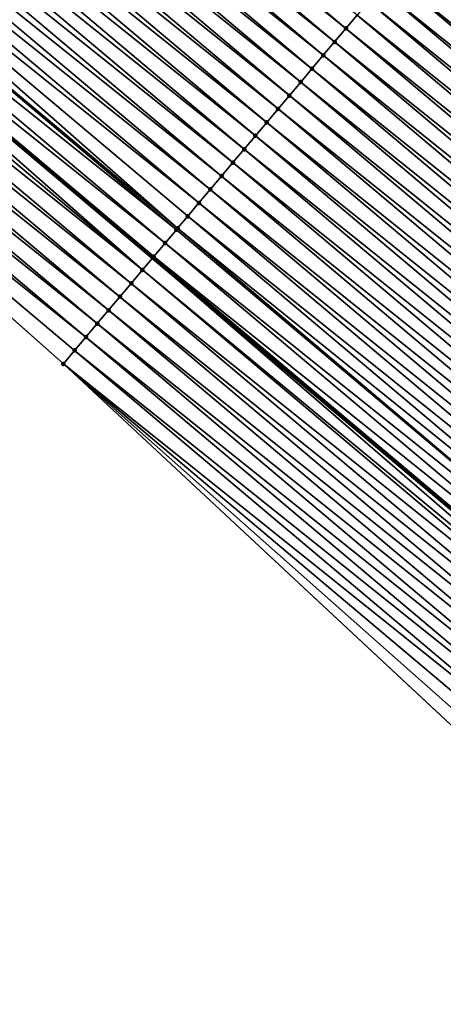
# Model space of a CAD drawing. Header units: feet. Extents: x 2007189 to 2022806, y 818621 to 837694.
# Tile 394 of 656: x 2016776 to 2016788, y 819080 to 819108. Entities that reach past the tile are written whole.
import ezdxf

# ---------------------------------------------------------------- set-up
doc = ezdxf.new("R2010")
doc.units = ezdxf.units.FT
doc.header["$MEASUREMENT"] = 0
for name, color, linetype, lineweight in [('EP_Travel Lane', 172, 'Continuous', 53), ('Road Shots', 141, 'Continuous', 100), ('Road X-Section', 40, 'Continuous', 13)]:
    doc.layers.add(name, color=color, linetype=linetype, lineweight=lineweight)
doc.layers.add('I-77-MM17-21_SB-Surface-Border', color=7, linetype='Continuous')
doc.layers.add('I-77-MM17-21_SB-Surface-TIN', color=7, linetype='Continuous')

msp = doc.modelspace()

# ---------------------------------------------------------------- linework, layer by layer
at = {"layer": 'EP_Travel Lane'}
msp.add_polyline3d([(2016733.999429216, 819140.1034043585, 274.1678343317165), (2016749.296424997, 819127.221880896, 274.4294133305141), (2016764.59372578, 819114.3401005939, 274.6591212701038), (2016779.89070353, 819101.4585923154, 274.9225861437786), (2016795.18778303, 819088.576998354, 275.1754161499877), (2016810.484822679, 819075.6954379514, 275.4324137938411), (2016825.782035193, 819062.8137319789, 275.6713380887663), (2016841.079173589, 819049.9320884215, 275.9180162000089), (2016856.376299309, 819037.0504555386, 276.1660225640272), (2016871.673332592, 819024.1689004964, 276.4236824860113), (2016886.982882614, 819011.2875277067, 276.6819348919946), (2016902.308022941, 818998.4390243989, 276.9303344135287), (2016917.633320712, 818985.5903890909, 277.155754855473), (2016932.95899216, 818972.7414404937, 277.3266247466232), (2016948.284831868, 818959.8923508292, 277.4729298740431), (2016963.610795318, 818947.0431574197, 277.6011788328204), (2016978.936536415, 818934.1941504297, 277.7618819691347), (2016994.26224747, 818921.3451686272, 277.9269635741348), (2017009.587746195, 818908.4963648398, 278.12305330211), (2017024.913461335, 818895.6473796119, 278.287547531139), (2017040.259477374, 818882.7864861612, 278.4217461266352), (2017055.598698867, 818869.9530697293, 278.5670416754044), (2017070.938029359, 818857.1195621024, 278.6535262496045), (2017086.277400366, 818844.286020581, 278.7181300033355)], dxfattribs=at)
at = {"layer": 'I-77-MM17-21_SB-Surface-Border', "color": 3, "linetype": 'Continuous', "lineweight": -3}
msp.add_polyline3d([(2017085.954980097, 818843.9006351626, 278.6995043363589), (2017070.209611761, 818856.2489015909, 278.6138580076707), (2017054.652584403, 818868.8221821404, 278.51044431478), (2017039.253249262, 818881.5837598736, 278.3655220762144), (2017023.470538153, 818893.9304283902, 278.2235324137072), (2017007.420183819, 818905.9170554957, 278.0195860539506), (2016992.481850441, 818919.2264905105, 277.8362537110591), (2016977.717256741, 818932.7433000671, 277.7066960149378), (2016961.341886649, 818944.3440322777, 277.5491763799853), (2016947.274771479, 818958.6908833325, 277.4580087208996), (2016932.596480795, 818972.3101950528, 277.3185388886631), (2016915.047826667, 818982.5151392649, 277.131746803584), (2016900.012915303, 818995.7091841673, 276.9102384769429), (2016884.092850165, 819007.8499312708, 276.6463734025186), (2016869.116902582, 819021.1336139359, 276.3774182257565), (2016853.500769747, 819033.6361956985, 276.1087442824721), (2016837.88433416, 819046.1390325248, 275.8717059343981), (2016822.268144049, 819058.6416625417, 275.6090141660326), (2016807.295925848, 819071.909341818, 275.3812706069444), (2016792.001816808, 819084.7944163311, 275.1261050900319), (2016777.351884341, 819098.4443676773, 274.8844872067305), (2016762.380124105, 819111.7116611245, 274.6088648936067), (2016746.441525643, 819123.8321223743, 274.3728565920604), (2016731.791721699, 819137.481965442, 274.1178048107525)], dxfattribs=at)
at = {"layer": 'I-77-MM17-21_SB-Surface-TIN', "color": 128, "linetype": 'Continuous', "lineweight": -3}
for points in [[(2016785.404190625, 819108.0052445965, 275.0434186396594), (2016770.109949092, 819120.8904307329, 274.8021041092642), (2016769.787878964, 819120.507977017, 274.7934343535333)], [(2016785.404190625, 819108.0052445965, 275.0434186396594), (2016785.726280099, 819108.3876820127, 275.0500661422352), (2016770.109949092, 819120.8904307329, 274.8021041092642)], [(2016785.082102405, 819107.6228061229, 275.036639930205), (2016769.787878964, 819120.507977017, 274.7934343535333), (2016769.465810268, 819120.1255220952, 274.7846149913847)], [(2016785.082102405, 819107.6228061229, 275.036639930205), (2016785.404190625, 819108.0052445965, 275.0434186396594), (2016769.787878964, 819120.507977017, 274.7934343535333)], [(2016784.760016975, 819107.2403652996, 275.0295697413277), (2016769.465810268, 819120.1255220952, 274.7846149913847), (2016769.143742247, 819119.7430666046, 274.7757250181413)], [(2016784.760016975, 819107.2403652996, 275.0295697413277), (2016785.082102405, 819107.6228061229, 275.036639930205), (2016769.465810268, 819120.1255220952, 274.7846149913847)], [(2016784.437935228, 819106.8579213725, 275.0221144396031), (2016769.143742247, 819119.7430666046, 274.7757250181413), (2016768.821675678, 819119.3606098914, 274.7666833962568)], [(2016784.437935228, 819106.8579213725, 275.0221144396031), (2016784.760016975, 819107.2403652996, 275.0295697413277), (2016769.143742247, 819119.7430666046, 274.7757250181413)], [(2016784.115856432, 819106.4754749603, 275.0143508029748), (2016768.821675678, 819119.3606098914, 274.7666833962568), (2016768.499612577, 819118.9781502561, 274.7572792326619)], [(2016784.115856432, 819106.4754749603, 275.0143508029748), (2016784.437935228, 819106.8579213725, 275.0221144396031), (2016768.821675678, 819119.3606098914, 274.7666833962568)], [(2016783.793781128, 819106.0930256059, 275.0062221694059), (2016768.499612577, 819118.9781502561, 274.7572792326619), (2016768.177552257, 819118.5956882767, 274.7475842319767)], [(2016783.793781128, 819106.0930256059, 275.0062221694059), (2016784.115856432, 819106.4754749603, 275.0143508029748), (2016768.499612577, 819118.9781502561, 274.7572792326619)], [(2016783.471707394, 819105.7105749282, 274.9979293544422), (2016768.177552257, 819118.5956882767, 274.7475842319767), (2016767.855492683, 819118.2132256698, 274.7378113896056)], [(2016783.471707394, 819105.7105749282, 274.9979293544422), (2016783.793781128, 819106.0930256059, 275.0062221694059), (2016768.177552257, 819118.5956882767, 274.7475842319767)], [(2016783.149634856, 819105.3281232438, 274.9895116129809), (2016767.855492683, 819118.2132256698, 274.7378113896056), (2016767.533433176, 819117.8307630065, 274.728031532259)], [(2016783.149634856, 819105.3281232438, 274.9895116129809), (2016783.471707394, 819105.7105749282, 274.9979293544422), (2016767.855492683, 819118.2132256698, 274.7378113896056)], [(2016782.827564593, 819104.9456696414, 274.9808559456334), (2016767.533433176, 819117.8307630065, 274.728031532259), (2016767.211372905, 819117.4483009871, 274.7183315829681)], [(2016782.827564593, 819104.9456696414, 274.9808559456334), (2016783.149634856, 819105.3281232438, 274.9895116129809), (2016767.533433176, 819117.8307630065, 274.728031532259)], [(2016782.505494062, 819104.5632162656, 274.9722283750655), (2016767.211372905, 819117.4483009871, 274.7183315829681), (2016766.889309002, 819117.0658420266, 274.709011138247)], [(2016782.505494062, 819104.5632162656, 274.9722283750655), (2016782.827564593, 819104.9456696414, 274.9808559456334), (2016767.211372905, 819117.4483009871, 274.7183315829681)], [(2016782.183422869, 819104.1807634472, 274.96366996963), (2016766.889309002, 819117.0658420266, 274.709011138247), (2016766.567238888, 819116.6833882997, 274.7003399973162)], [(2016782.183422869, 819104.1807634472, 274.96366996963), (2016782.505494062, 819104.5632162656, 274.9722283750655), (2016766.889309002, 819117.0658420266, 274.709011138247)], [(2016781.86134992, 819103.7983121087, 274.95529516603), (2016766.567238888, 819116.6833882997, 274.7003399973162), (2016766.245163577, 819116.3009389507, 274.6922120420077)], [(2016781.86134992, 819103.7983121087, 274.95529516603), (2016782.183422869, 819104.1807634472, 274.96366996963), (2016766.567238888, 819116.6833882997, 274.7003399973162)], [(2016781.539272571, 819103.4158644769, 274.9473802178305), (2016766.245163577, 819116.3009389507, 274.6922120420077), (2016765.923081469, 819115.9184953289, 274.6847946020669)], [(2016781.539272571, 819103.4158644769, 274.9473802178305), (2016781.86134992, 819103.7983121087, 274.95529516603), (2016766.245163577, 819116.3009389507, 274.6922120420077)], [(2016781.217187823, 819103.0334230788, 274.9402386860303), (2016765.923081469, 819115.9184953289, 274.6847946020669), (2016765.600992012, 819115.5360578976, 274.6781452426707)], [(2016781.217187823, 819103.0334230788, 274.9402386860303), (2016781.539272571, 819103.4158644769, 274.9473802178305), (2016765.923081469, 819115.9184953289, 274.6847946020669)], [(2016780.608377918, 819102.3105880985, 274.9299360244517), (2016765.600992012, 819115.5360578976, 274.6781452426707), (2016765.278899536, 819115.15362301, 274.6718114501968)], [(2016780.608377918, 819102.3105880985, 274.9299360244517), (2016780.895091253, 819102.6509916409, 274.9343328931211), (2016765.600992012, 819115.5360578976, 274.6781452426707)], [(2016780.895091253, 819102.6509916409, 274.9343328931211), (2016781.217187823, 819103.0334230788, 274.9402386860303), (2016765.600992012, 819115.5360578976, 274.6781452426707)], [(2016780.572984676, 819102.2685686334, 274.9294730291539), (2016765.278899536, 819115.15362301, 274.6718114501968), (2016764.956804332, 819114.7711904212, 274.6657628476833)], [(2016780.572984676, 819102.2685686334, 274.9294730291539), (2016780.608377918, 819102.3105880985, 274.9299360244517), (2016765.278899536, 819115.15362301, 274.6718114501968)], [(2016780.250867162, 819101.8861548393, 274.9257562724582), (2016764.956804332, 819114.7711904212, 274.6657628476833), (2016764.634707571, 819114.3887591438, 274.6598769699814)], [(2016780.250867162, 819101.8861548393, 274.9257562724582), (2016780.572984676, 819102.2685686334, 274.9294730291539), (2016764.956804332, 819114.7711904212, 274.6657628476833)], [(2016764.634707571, 819114.3887591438, 274.6598769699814), (2016764.59372578, 819114.3401005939, 274.6591212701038), (2016779.89070353, 819101.4585923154, 274.9225861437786)], [(2016779.928741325, 819101.5037480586, 274.9229096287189), (2016764.634707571, 819114.3887591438, 274.6598769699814), (2016779.89070353, 819101.4585923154, 274.9225861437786)], [(2016779.928741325, 819101.5037480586, 274.9229096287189), (2016780.250867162, 819101.8861548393, 274.9257562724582), (2016764.634707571, 819114.3887591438, 274.6598769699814)], [(2016779.606614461, 819101.1213421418, 274.9201701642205), (2016764.59372578, 819114.3401005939, 274.6591212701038), (2016764.312611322, 819114.0063274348, 274.6539375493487)], [(2016779.606614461, 819101.1213421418, 274.9201701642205), (2016779.89070353, 819101.4585923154, 274.9225861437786), (2016764.59372578, 819114.3401005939, 274.6591212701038)], [(2016779.606614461, 819101.1213421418, 274.9201701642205), (2016764.312611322, 819114.0063274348, 274.6539375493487), (2016763.990517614, 819113.6238935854, 274.6477325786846)], [(2016779.284494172, 819100.7389306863, 274.9167435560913), (2016763.990517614, 819113.6238935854, 274.6477325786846), (2016763.668428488, 819113.2414558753, 274.6410486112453)], [(2016779.284494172, 819100.7389306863, 274.9167435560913), (2016779.606614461, 819101.1213421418, 274.9201701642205), (2016763.990517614, 819113.6238935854, 274.6477325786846)], [(2016778.962382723, 819100.3565117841, 274.9123930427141), (2016763.668428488, 819113.2414558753, 274.6410486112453), (2016763.346343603, 819112.8590145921, 274.6339213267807)], [(2016778.962382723, 819100.3565117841, 274.9123930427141), (2016779.284494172, 819100.7389306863, 274.9167435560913), (2016763.668428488, 819113.2414558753, 274.6410486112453)], [(2016778.640274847, 819099.9740898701, 274.9076688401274), (2016763.346343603, 819112.8590145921, 274.6339213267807), (2016763.024266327, 819112.4765668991, 274.6259988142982)], [(2016778.640274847, 819099.9740898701, 274.9076688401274), (2016778.962382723, 819100.3565117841, 274.9123930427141), (2016763.346343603, 819112.8590145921, 274.6339213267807)], [(2016778.318169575, 819099.5916657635, 274.9026726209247), (2016763.024266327, 819112.4765668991, 274.6259988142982), (2016762.70219391, 819112.0941151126, 274.6175684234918)], [(2016778.318169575, 819099.5916657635, 274.9026726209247), (2016778.640274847, 819099.9740898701, 274.9076688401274), (2016763.024266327, 819112.4765668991, 274.6259988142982)], [(2016777.996068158, 819099.2092384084, 274.8972733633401), (2016762.70219391, 819112.0941151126, 274.6175684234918), (2016762.380124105, 819111.7116611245, 274.6088648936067)], [(2016777.996068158, 819099.2092384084, 274.8972733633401), (2016778.318169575, 819099.5916657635, 274.9026726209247), (2016762.70219391, 819112.0941151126, 274.6175684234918)], [(2016777.673972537, 819098.826806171, 274.891268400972), (2016777.996068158, 819099.2092384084, 274.8972733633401), (2016762.380124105, 819111.7116611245, 274.6088648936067)], [(2016777.351884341, 819098.4443676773, 274.8844872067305), (2016777.673972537, 819098.826806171, 274.891268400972), (2016762.380124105, 819111.7116611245, 274.6088648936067)], [(2016803.597014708, 819098.5621828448, 275.3678409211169), (2016788.302903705, 819111.4472590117, 275.1128823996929), (2016787.980843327, 819111.0647968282, 275.1031805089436)], [(2016787.658776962, 819110.6823401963, 275.0941305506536), (2016803.274952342, 819098.1797223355, 275.3583467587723), (2016787.980843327, 819111.0647968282, 275.1031805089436)], [(2016803.597014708, 819098.5621828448, 275.3678409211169), (2016787.980843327, 819111.0647968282, 275.1031805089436), (2016803.274952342, 819098.1797223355, 275.3583467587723)], [(2016802.952878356, 819097.7972721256, 275.3500933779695), (2016787.658776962, 819110.6823401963, 275.0941305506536), (2016787.336705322, 819110.2998877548, 275.0856188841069)], [(2016802.952878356, 819097.7972721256, 275.3500933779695), (2016803.274952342, 819098.1797223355, 275.3583467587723), (2016787.658776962, 819110.6823401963, 275.0941305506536)], [(2016802.630787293, 819097.4148360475, 275.3436117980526), (2016787.336705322, 819110.2998877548, 275.0856188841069), (2016787.014629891, 819109.9174385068, 275.0775034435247)], [(2016802.630787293, 819097.4148360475, 275.3436117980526), (2016802.952878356, 819097.7972721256, 275.3500933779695), (2016787.336705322, 819110.2998877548, 275.0856188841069)], [(2016802.308691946, 819097.0324035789, 275.3375780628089), (2016787.014629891, 819109.9174385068, 275.0775034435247), (2016786.692547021, 819109.5349955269, 275.0701656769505)], [(2016802.308691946, 819097.0324035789, 275.3375780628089), (2016802.630787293, 819097.4148360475, 275.3436117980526), (2016787.014629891, 819109.9174385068, 275.0775034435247)], [(2016801.986603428, 819096.649965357, 275.3308305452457), (2016786.692547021, 819109.5349955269, 275.0701656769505), (2016786.370460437, 819109.1525556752, 275.0632160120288)], [(2016801.986603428, 819096.649965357, 275.3308305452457), (2016802.308691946, 819097.0324035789, 275.3375780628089), (2016786.692547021, 819109.5349955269, 275.0701656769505)], [(2016801.664520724, 819096.2675222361, 275.323475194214), (2016786.370460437, 819109.1525556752, 275.0632160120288), (2016786.048371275, 819108.7701179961, 275.0565358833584)], [(2016801.664520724, 819096.2675222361, 275.323475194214), (2016801.986603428, 819096.649965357, 275.3308305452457), (2016786.370460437, 819109.1525556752, 275.0632160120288)], [(2016801.342437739, 819095.8850793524, 275.3161492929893), (2016786.048371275, 819108.7701179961, 275.0565358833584), (2016785.726280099, 819108.3876820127, 275.0500661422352)], [(2016801.342437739, 819095.8850793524, 275.3161492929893), (2016801.664520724, 819096.2675222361, 275.323475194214), (2016786.048371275, 819108.7701179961, 275.0565358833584)], [(2016801.020350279, 819095.5026402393, 275.3092911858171), (2016785.726280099, 819108.3876820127, 275.0500661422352), (2016785.404190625, 819108.0052445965, 275.0434186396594)], [(2016801.020350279, 819095.5026402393, 275.3092911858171), (2016801.342437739, 819095.8850793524, 275.3161492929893), (2016785.726280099, 819108.3876820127, 275.0500661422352)], [(2016800.698260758, 819095.1202028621, 275.3026484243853), (2016785.404190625, 819108.0052445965, 275.0434186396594), (2016785.082102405, 819107.6228061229, 275.036639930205)], [(2016800.698260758, 819095.1202028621, 275.3026484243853), (2016801.020350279, 819095.5026402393, 275.3092911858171), (2016785.404190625, 819108.0052445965, 275.0434186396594)], [(2016800.376171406, 819094.7377653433, 275.295988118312), (2016785.082102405, 819107.6228061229, 275.036639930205), (2016784.760016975, 819107.2403652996, 275.0295697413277)], [(2016800.376171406, 819094.7377653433, 275.295988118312), (2016800.698260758, 819095.1202028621, 275.3026484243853), (2016785.082102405, 819107.6228061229, 275.036639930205)], [(2016800.054089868, 819094.3553212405, 275.288510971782), (2016784.760016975, 819107.2403652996, 275.0295697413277), (2016784.437935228, 819106.8579213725, 275.0221144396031)], [(2016800.054089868, 819094.3553212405, 275.288510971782), (2016800.376171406, 819094.7377653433, 275.295988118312), (2016784.760016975, 819107.2403652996, 275.0295697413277)], [(2016799.732012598, 819093.9728735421, 275.2805877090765), (2016784.437935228, 819106.8579213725, 275.0221144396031), (2016784.115856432, 819106.4754749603, 275.0143508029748)], [(2016799.732012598, 819093.9728735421, 275.2805877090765), (2016800.054089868, 819094.3553212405, 275.288510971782), (2016784.437935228, 819106.8579213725, 275.0221144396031)], [(2016799.409939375, 819093.5904224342, 275.2722414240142), (2016784.115856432, 819106.4754749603, 275.0143508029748), (2016783.793781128, 819106.0930256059, 275.0062221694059)], [(2016799.409939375, 819093.5904224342, 275.2722414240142), (2016799.732012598, 819093.9728735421, 275.2805877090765), (2016784.115856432, 819106.4754749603, 275.0143508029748)], [(2016799.087868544, 819093.2079693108, 275.2636451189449), (2016783.793781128, 819106.0930256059, 275.0062221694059), (2016783.471707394, 819105.7105749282, 274.9979293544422)], [(2016799.087868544, 819093.2079693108, 275.2636451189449), (2016799.409939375, 819093.5904224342, 275.2722414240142), (2016783.793781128, 819106.0930256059, 275.0062221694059)], [(2016798.765797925, 819092.8255160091, 275.2550266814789), (2016783.471707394, 819105.7105749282, 274.9979293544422), (2016783.149634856, 819105.3281232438, 274.9895116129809)], [(2016798.765797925, 819092.8255160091, 275.2550266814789), (2016799.087868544, 819093.2079693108, 275.2636451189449), (2016783.471707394, 819105.7105749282, 274.9979293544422)], [(2016798.443726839, 819092.443063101, 275.2464570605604), (2016783.149634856, 819105.3281232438, 274.9895116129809), (2016782.827564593, 819104.9456696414, 274.9808559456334)], [(2016798.443726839, 819092.443063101, 275.2464570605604), (2016798.765797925, 819092.8255160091, 275.2550266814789), (2016783.149634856, 819105.3281232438, 274.9895116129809)], [(2016798.121654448, 819092.060611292, 275.2380237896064), (2016782.827564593, 819104.9456696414, 274.9808559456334), (2016782.505494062, 819104.5632162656, 274.9722283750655)], [(2016798.121654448, 819092.060611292, 275.2380237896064), (2016798.443726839, 819092.443063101, 275.2464570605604), (2016782.827564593, 819104.9456696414, 274.9808559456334)], [(2016797.799581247, 819091.6781601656, 275.229675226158), (2016782.505494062, 819104.5632162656, 274.9722283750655), (2016782.183422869, 819104.1807634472, 274.96366996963)], [(2016797.799581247, 819091.6781601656, 275.229675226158), (2016798.121654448, 819092.060611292, 275.2380237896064), (2016782.505494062, 819104.5632162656, 274.9722283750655)], [(2016797.477504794, 819091.2957117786, 275.2216665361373), (2016782.183422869, 819104.1807634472, 274.96366996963), (2016781.86134992, 819103.7983121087, 274.95529516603)], [(2016797.477504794, 819091.2957117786, 275.2216665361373), (2016797.799581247, 819091.6781601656, 275.229675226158), (2016782.183422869, 819104.1807634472, 274.96366996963)], [(2016797.155423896, 819090.9132671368, 275.2141225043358), (2016781.86134992, 819103.7983121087, 274.95529516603), (2016781.539272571, 819103.4158644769, 274.9473802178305)], [(2016797.155423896, 819090.9132671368, 275.2141225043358), (2016797.477504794, 819091.2957117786, 275.2216665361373), (2016781.86134992, 819103.7983121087, 274.95529516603)], [(2016796.833342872, 819090.5308226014, 275.2065916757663), (2016781.539272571, 819103.4158644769, 274.9473802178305), (2016781.217187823, 819103.0334230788, 274.9402386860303)], [(2016796.833342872, 819090.5308226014, 275.2065916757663), (2016797.155423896, 819090.9132671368, 275.2141225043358), (2016781.539272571, 819103.4158644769, 274.9473802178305)], [(2016796.511259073, 819090.1483804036, 275.1993508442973), (2016781.217187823, 819103.0334230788, 274.9402386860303), (2016780.895091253, 819102.6509916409, 274.9343328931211)], [(2016796.511259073, 819090.1483804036, 275.1993508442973), (2016796.833342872, 819090.5308226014, 275.2065916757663), (2016781.217187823, 819103.0334230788, 274.9402386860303)], [(2016796.189174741, 819089.7659386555, 275.1921658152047), (2016780.895091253, 819102.6509916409, 274.9343328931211), (2016780.608377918, 819102.3105880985, 274.9299360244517)], [(2016796.189174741, 819089.7659386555, 275.1921658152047), (2016796.511259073, 819090.1483804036, 275.1993508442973), (2016780.895091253, 819102.6509916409, 274.9343328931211)], [(2016795.867085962, 819089.3835006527, 275.1854454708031), (2016780.608377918, 819102.3105880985, 274.9299360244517), (2016780.572984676, 819102.2685686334, 274.9294730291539)], [(2016795.867085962, 819089.3835006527, 275.1854454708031), (2016796.189174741, 819089.7659386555, 275.1921658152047), (2016780.608377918, 819102.3105880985, 274.9299360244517)], [(2016795.867085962, 819089.3835006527, 275.1854454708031), (2016780.572984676, 819102.2685686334, 274.9294730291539), (2016780.250867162, 819101.8861548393, 274.9257562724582)], [(2016795.544984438, 819089.0010733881, 275.1800573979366), (2016780.250867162, 819101.8861548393, 274.9257562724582), (2016779.928741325, 819101.5037480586, 274.9229096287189)], [(2016795.544984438, 819089.0010733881, 275.1800573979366), (2016795.867085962, 819089.3835006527, 275.1854454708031), (2016780.250867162, 819101.8861548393, 274.9257562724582)], [(2016779.928741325, 819101.5037480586, 274.9229096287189), (2016779.89070353, 819101.4585923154, 274.9225861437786), (2016795.18778303, 819088.576998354, 275.1754161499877)], [(2016795.222872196, 819088.6186551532, 275.1757895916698), (2016779.928741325, 819101.5037480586, 274.9229096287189), (2016795.18778303, 819088.576998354, 275.1754161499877)], [(2016795.222872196, 819088.6186551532, 275.1757895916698), (2016795.544984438, 819089.0010733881, 275.1800573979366), (2016779.928741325, 819101.5037480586, 274.9229096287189)], [(2016795.023204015, 819088.3816151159, 275.1736645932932), (2016779.89070353, 819101.4585923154, 274.9225861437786), (2016779.606614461, 819101.1213421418, 274.9201701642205)], [(2016795.023204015, 819088.3816151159, 275.1736645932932), (2016795.18778303, 819088.576998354, 275.1754161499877), (2016779.89070353, 819101.4585923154, 274.9225861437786)], [(2016794.900751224, 819088.2362442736, 275.1724343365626), (2016779.606614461, 819101.1213421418, 274.9201701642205), (2016779.284494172, 819100.7389306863, 274.9167435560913)], [(2016794.900751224, 819088.2362442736, 275.1724343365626), (2016795.023204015, 819088.3816151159, 275.1736645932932), (2016779.606614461, 819101.1213421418, 274.9201701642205)], [(2016794.57863063, 819087.8538330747, 275.16903946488), (2016779.284494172, 819100.7389306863, 274.9167435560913), (2016778.962382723, 819100.3565117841, 274.9123930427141)], [(2016794.57863063, 819087.8538330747, 275.16903946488), (2016794.900751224, 819088.2362442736, 275.1724343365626), (2016779.284494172, 819100.7389306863, 274.9167435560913)], [(2016794.256516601, 819087.4714163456, 275.164958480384), (2016778.962382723, 819100.3565117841, 274.9123930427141), (2016778.640274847, 819099.9740898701, 274.9076688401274)], [(2016794.256516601, 819087.4714163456, 275.164958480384), (2016794.57863063, 819087.8538330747, 275.16903946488), (2016778.962382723, 819100.3565117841, 274.9123930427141)], [(2016793.934406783, 819087.0889960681, 275.1604372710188), (2016778.640274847, 819099.9740898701, 274.9076688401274), (2016778.318169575, 819099.5916657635, 274.9026726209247)], [(2016793.934406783, 819087.0889960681, 275.1604372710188), (2016794.256516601, 819087.4714163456, 275.164958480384), (2016778.640274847, 819099.9740898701, 274.9076688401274)], [(2016793.612301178, 819086.7065722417, 275.1554757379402), (2016778.318169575, 819099.5916657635, 274.9026726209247), (2016777.996068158, 819099.2092384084, 274.8972733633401)], [(2016793.612301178, 819086.7065722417, 275.1554757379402), (2016793.934406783, 819087.0889960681, 275.1604372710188), (2016778.318169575, 819099.5916657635, 274.9026726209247)], [(2016793.290196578, 819086.324147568, 275.1504090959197), (2016777.996068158, 819099.2092384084, 274.8972733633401), (2016777.673972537, 819098.826806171, 274.891268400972)], [(2016793.290196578, 819086.324147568, 275.1504090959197), (2016793.612301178, 819086.7065722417, 275.1554757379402), (2016777.996068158, 819099.2092384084, 274.8972733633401)], [(2016792.968094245, 819085.9417209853, 275.1451055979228), (2016777.673972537, 819098.826806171, 274.891268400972), (2016777.351884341, 819098.4443676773, 274.8844872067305)], [(2016792.968094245, 819085.9417209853, 275.1451055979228), (2016793.290196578, 819086.324147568, 275.1504090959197), (2016777.673972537, 819098.826806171, 274.891268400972)], [(2016792.001816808, 819084.7944163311, 275.1261050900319), (2016792.323903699, 819085.1768559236, 275.1330226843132), (2016777.351884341, 819098.4443676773, 274.8844872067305)], [(2016792.323903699, 819085.1768559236, 275.1330226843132), (2016792.645996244, 819085.5592907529, 275.1393492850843), (2016777.351884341, 819098.4443676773, 274.8844872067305)], [(2016792.645996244, 819085.5592907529, 275.1393492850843), (2016792.968094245, 819085.9417209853, 275.1451055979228), (2016777.351884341, 819098.4443676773, 274.8844872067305)]]:
    msp.add_3dface(points, dxfattribs=at)
at = {"layer": 'Road Shots', "lineweight": 100}
for p in [(2016785.404190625, 819108.0052445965, 275.0434186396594), (2016785.082102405, 819107.6228061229, 275.036639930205), (2016784.760016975, 819107.2403652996, 275.0295697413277), (2016784.437935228, 819106.8579213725, 275.0221144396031), (2016784.115856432, 819106.4754749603, 275.0143508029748), (2016783.793781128, 819106.0930256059, 275.0062221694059), (2016783.471707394, 819105.7105749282, 274.9979293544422), (2016783.149634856, 819105.3281232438, 274.9895116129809), (2016782.827564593, 819104.9456696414, 274.9808559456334), (2016782.505494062, 819104.5632162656, 274.9722283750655), (2016782.183422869, 819104.1807634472, 274.96366996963), (2016781.86134992, 819103.7983121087, 274.95529516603), (2016781.539272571, 819103.4158644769, 274.9473802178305), (2016781.217187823, 819103.0334230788, 274.9402386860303), (2016780.895091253, 819102.6509916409, 274.9343328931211), (2016780.608377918, 819102.3105880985, 274.9299360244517), (2016780.572984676, 819102.2685686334, 274.9294730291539), (2016780.250867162, 819101.8861548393, 274.9257562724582), (2016779.928741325, 819101.5037480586, 274.9229096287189), (2016779.606614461, 819101.1213421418, 274.9201701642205), (2016779.284494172, 819100.7389306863, 274.9167435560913), (2016778.962382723, 819100.3565117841, 274.9123930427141), (2016778.640274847, 819099.9740898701, 274.9076688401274), (2016778.318169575, 819099.5916657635, 274.9026726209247), (2016777.996068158, 819099.2092384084, 274.8972733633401), (2016777.673972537, 819098.826806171, 274.891268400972), (2016777.351884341, 819098.4443676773, 274.8844872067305)]:
    msp.add_point(p, dxfattribs=at)
at = {"layer": 'Road X-Section', "extrusion": (0.7647078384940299, -0.6442557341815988, 0.01250882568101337), "elevation": 1014540.018322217, "flags": 128}
msp.add_lwpolyline([(1925871.049265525, -12416.35764192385), (1925870.549265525, -12416.34575120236), (1925870.049265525, -12416.34028910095), (1925869.920204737, -12416.34017038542), (1925869.549265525, -12416.34246795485), (1925869.325157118, -12416.34546778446), (1925869.049265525, -12416.35054105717), (1925868.804490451, -12416.35597693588), (1925868.549265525, -12416.36235795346), (1925868.049265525, -12416.37598705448), (1925867.549265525, -12416.38951409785), (1925867.049265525, -12416.40227447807), (1925866.549265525, -12416.41393304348), (1925866.049265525, -12416.42446210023), (1925865.549265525, -12416.43445541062), (1925865.049265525, -12416.44326698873), (1925864.549265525, -12416.45192120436), (1925864.049265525, -12416.46049635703), (1925863.549265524, -12416.46935817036), (1925863.049265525, -12416.47907514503), (1925862.549265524, -12416.48954531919), (1925862.049265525, -12416.5005823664), (1925861.837728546, -12416.50538176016), (1925861.549265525, -12416.51189968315), (1925861.049265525, -12416.52265631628), (1925860.549265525, -12416.53297423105), (1925860.049265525, -12416.54317624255), (1925859.549265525, -12416.55304176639), (1925859.049265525, -12416.56280546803), (1925858.549265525, -12416.57250811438), (1925858.049265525, -12416.58155878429), (1925857.549265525, -12416.59007111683), (1925857.049265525, -12416.5981871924), (1925856.549265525, -12416.60552553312), (1925856.049265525, -12416.61247574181), (1925855.549265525, -12416.61915639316), (1925855.049265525, -12416.62562664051), (1925854.549265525, -12416.63227466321), (1925854.049265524, -12416.63905390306), (1925853.549265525, -12416.64612464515), (1925853.049265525, -12416.65358053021), (1925852.549265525, -12416.6613447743), (1925852.049265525, -12416.66947404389), (1925851.549265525, -12416.67776750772), (1925851.049265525, -12416.68618590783), (1925850.549265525, -12416.69484225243), (1925850.049265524, -12416.70347049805), (1925849.549265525, -12416.71202957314), (1925849.049265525, -12416.72040503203), (1925848.549265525, -12416.72832059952), (1925848.049265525, -12416.73546269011), (1925847.549265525, -12416.74136894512), (1925847.104204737, -12416.74576615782), (1925847.049265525, -12416.74622918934), (1925846.549265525, -12416.74994623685), (1925846.049265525, -12416.75279310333), (1925845.549265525, -12416.75553278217), (1925845.049265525, -12416.75895965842), (1925844.549265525, -12416.76331051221), (1925844.049265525, -12416.76803508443), (1925843.549265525, -12416.77303169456), (1925843.049265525, -12416.77843137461), (1925842.549265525, -12416.78443680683), (1925842.049265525, -12416.79121853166)], dxfattribs=at)

doc.saveas('drawing.dxf')
